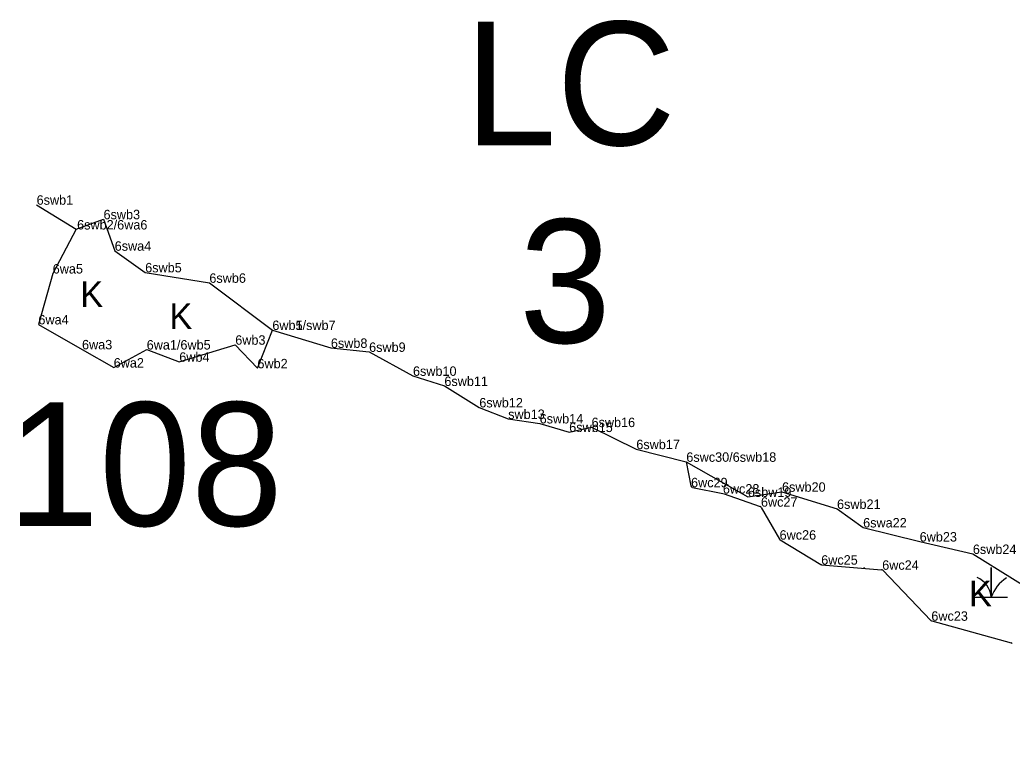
# Model space of a CAD drawing. Extents: x 2072529 to 2268796, y 436423 to 470397.
# Drawn here: x 2141856 to 2142381, y 445255 to 445645 of the extents above; entities that cross this region are included whole.
import ezdxf

# ---------------------------------------------------------------- set-up
doc = ezdxf.new("R2010")
doc.units = 0
for name, color, linetype in [('Default', 7, 'Continuous'), ('Exist Environmental Wetland Boundary', 7, 'Continuous'), ('Exist Environmental Wetland Boundary Cogo Comment', 7, 'Continuous'), ('Exist Environmental Wetland Boundary Cogo Point CELL', 7, 'Continuous'), ('Exist Hydro Jurisdictional Stream or Body of Water NEU Mitigable', 7, 'Continuous'), ('Exist Hydro Jurisdictional Stream or Body of Water NEU Mitigable Cogo Comment', 7, 'Continuous'), ('Exist Hydro Swamp or Marsh', 7, 'Continuous')]:
    doc.layers.add(name, color=color, linetype=linetype)

msp = doc.modelspace()

# ---------------------------------------------------------------- linework, layer by layer
at = {"layer": 'Exist Environmental Wetland Boundary'}
for p, q in [((2142208.55, 445411.13), (2142210.94, 445398.34)), ((2142211.73, 445397.54), (2142227.81, 445394.35)), ((2142227.95, 445394.31), (2142247.66, 445387.5)), ((2142248.2, 445387.05), (2142257.76, 445370.17)), ((2142258.12, 445369.8), (2142279.7, 445356.85)), ((2142280.13, 445356.71), (2142311.78, 445354.04)), ((2142312.42, 445353.73), (2142337.96, 445327.23)), ((2142338.41, 445326.97), (2142380.32, 445315.37))]:
    msp.add_line(p, q, dxfattribs=at)
msp.add_lwpolyline([(2141885.85, 445534.19), (2141873.41, 445510.73), (2141865.84, 445483.81), (2141888.91, 445470.61), (2141905.66, 445461), (2141923.12, 445470.52), (2141940.36, 445464.06), (2141969.96, 445473.06), (2141981.69, 445460.58), (2141989.58, 445480.84)], dxfattribs=at)
for centre, start, end in [((2142211.92, 445398.52), 190.5685, 258.7641), ((2142227.62, 445393.37), 70.9424, 78.7641), ((2142247.33, 445386.56), 29.5211, 70.9424), ((2142258.63, 445370.66), 209.5211, 239.0355), ((2142280.22, 445357.71), 239.0355, 265.1679), ((2142311.7, 445353.04), 43.9409, 85.1679), ((2142338.68, 445327.93), 223.9409, 254.5321), ((2142380.06, 445314.4), 32.9709, 74.5321)]:
    msp.add_arc(centre, 1, start, end, dxfattribs=at)
at = {"layer": 'Exist Environmental Wetland Boundary Cogo Point CELL'}
for p, q in [((2141864.9, 445547.12), (2141864.9, 445547.12)), ((2141900.28, 445539.43), (2141900.28, 445539.43)), ((2141885.85, 445534.19), (2141885.85, 445534.19)), ((2141885.85, 445534.19), (2141885.85, 445534.19)), ((2141906.19, 445522.78), (2141906.19, 445522.78)), ((2141873.41, 445510.73), (2141873.41, 445510.73)), ((2141922.32, 445511.35), (2141922.32, 445511.35)), ((2141956.26, 445505.82), (2141956.26, 445505.82)), ((2141865.84, 445483.81), (2141865.84, 445483.81)), ((2141989.58, 445480.85), (2141989.58, 445480.85)), ((2141989.58, 445480.84), (2141989.58, 445480.84)), ((2141888.91, 445470.61), (2141888.91, 445470.61)), ((2141923.12, 445470.52), (2141923.12, 445470.52)), ((2141969.96, 445473.06), (2141969.96, 445473.06)), ((2142020.54, 445471.4), (2142020.54, 445471.4)), ((2142040.75, 445469.27), (2142040.75, 445469.27)), ((2141940.36, 445464.06), (2141940.36, 445464.06)), ((2141905.66, 445461), (2141905.66, 445461)), ((2141981.69, 445460.58), (2141981.69, 445460.58)), ((2142063.96, 445456.6), (2142063.96, 445456.6)), ((2142080.58, 445451.24), (2142080.58, 445451.24)), ((2142099.05, 445439.9), (2142099.05, 445439.9)), ((2142114.32, 445433.79), (2142114.32, 445433.79)), ((2142130.98, 445431.43), (2142130.98, 445431.43)), ((2142146.59, 445426.88), (2142146.59, 445426.88)), ((2142158.42, 445429.49), (2142158.42, 445429.49)), ((2142182.1, 445417.82), (2142182.1, 445417.82)), ((2142208.54, 445411.13), (2142208.54, 445411.13)), ((2142208.54, 445411.13), (2142208.54, 445411.13)), ((2142211.06, 445397.67), (2142211.06, 445397.67)), ((2142259.12, 445395.21), (2142259.12, 445395.21)), ((2142227.88, 445394.33), (2142227.88, 445394.33)), ((2142241.1, 445392.58), (2142241.1, 445392.58)), ((2142248.02, 445387.38), (2142248.02, 445387.38)), ((2142288.26, 445386.22), (2142288.26, 445386.22)), ((2142302.08, 445376.41), (2142302.08, 445376.41)), ((2142257.89, 445369.94), (2142257.89, 445369.94)), ((2142331.99, 445368.94), (2142331.99, 445368.94)), ((2142360.11, 445362.37), (2142360.11, 445362.37)), ((2142279.9, 445356.73), (2142279.9, 445356.73)), ((2142312.16, 445354.01), (2142312.16, 445354.01)), ((2142338.15, 445327.04), (2142338.15, 445327.04)), ((2142380.69, 445315.27), (2142380.69, 445315.27))]:
    msp.add_line(p, q, dxfattribs=at)
at = {"layer": 'Exist Hydro Jurisdictional Stream or Body of Water NEU Mitigable'}
for points in [[(2141864.9, 445547.12), (2141885.85, 445534.19), (2141900.28, 445539.43), (2141906.19, 445522.78), (2141922.32, 445511.35), (2141956.26, 445505.82), (2141989.58, 445480.84), (2142020.54, 445471.4), (2142040.75, 445469.27), (2142063.96, 445456.6), (2142080.58, 445451.24), (2142099.05, 445439.9), (2142114.32, 445433.79), (2142130.98, 445431.43), (2142146.59, 445426.88), (2142158.42, 445429.49), (2142182.1, 445417.82), (2142208.54, 445411.13), (2142241.1, 445392.58), (2142259.12, 445395.21), (2142288.26, 445386.22), (2142302.08, 445376.41), (2142331.99, 445368.94), (2142360.11, 445362.37)], [(2142360.11, 445362.37), (2142401.98, 445336.44), (2142453.62, 445313.6), (2142493.93, 445298.74), (2142533.89, 445284.02), (2142581.58, 445273.02), (2142630.92, 445262.32), (2142665.14, 445255.43)]]:
    msp.add_lwpolyline(points, dxfattribs=at)
at = {"layer": 'Exist Hydro Swamp or Marsh'}
for points in [[(2142302.62, 445354.81), (2142302.62, 445355.27), (2142302.62, 445354.81)], [(2142361.27, 445339.49), (2142369.87, 445339.49), (2142369.87, 445355.27), (2142369.87, 445339.49), (2142378.47, 445339.49)]]:
    msp.add_lwpolyline(points, dxfattribs=at)
for centre, radius, start, end in [((2142357.61, 445338.6), 12.3, 4.1403, 67.535), ((2142388.11, 445333.43), 19.22, 122.1274, 161.6222)]:
    msp.add_arc(centre, radius, start, end, dxfattribs=at)

# ---------------------------------------------------------------- texts
at = {"layer": 'Default'}
for s, p in [('LC', (2142091.25, 445578.61)), ('3', (2142120.1, 445474.06)), ('108', (2141849.36, 445377.26))]:
    msp.add_text(s, height=65.34, dxfattribs=at).set_placement(p)
at = {"layer": 'Exist Environmental Wetland Boundary Cogo Comment'}
for s, p in [('6wa5', (2141873.41, 445510.73)), ('6wa4', (2141865.84, 445483.81)), ('6wa3', (2141888.91, 445470.61)), ('6wa1/6wb5', (2141923.12, 445470.52)), ('6wb3', (2141969.96, 445473.06)), ('6wb4', (2141940.36, 445464.06)), ('6wa2', (2141905.66, 445461)), ('6wb2', (2141981.69, 445460.58)), ('6wc29', (2142211.06, 445397.67)), ('6wc28', (2142227.88, 445394.33)), ('6wc27', (2142248.02, 445387.38)), ('6wc26', (2142257.89, 445369.94)), ('6wc25', (2142279.9, 445356.73)), ('6wc24', (2142312.16, 445354.01)), ('6wc23', (2142338.15, 445327.04))]:
    msp.add_text(s, height=5, dxfattribs=at).set_placement(p)
at = {"layer": 'Exist Hydro Jurisdictional Stream or Body of Water NEU Mitigable Cogo Comment'}
for s, p in [('6swb1', (2141864.9, 445547.12)), ('6swb3', (2141900.28, 445539.43)), ('6swb2/6wa6', (2141886.31, 445534.02)), ('6swa4', (2141906.19, 445522.78)), ('6swb5', (2141922.32, 445511.35)), ('6swb6', (2141956.26, 445505.82)), ('6wb1/swb7', (2141989.58, 445480.84)), ('6wb5/swb7', (2141989.58, 445480.84)), ('6swb8', (2142020.54, 445471.4)), ('6swb9', (2142040.75, 445469.27)), ('6swb10', (2142063.96, 445456.6)), ('6swb11', (2142080.58, 445451.24)), ('6swb12', (2142099.05, 445439.9)), ('swb13', (2142114.32, 445433.79)), ('6swb14', (2142130.98, 445431.43)), ('6swb15', (2142146.59, 445426.88)), ('6swb16', (2142158.42, 445429.49)), ('6swb17', (2142182.1, 445417.82)), ('6swc30/6swb18', (2142208.55, 445411.13)), ('6swb20', (2142259.18, 445395.29)), ('6sbw19', (2142241.1, 445392.58)), ('6swb21', (2142288.26, 445386.22)), ('6swa22', (2142302.08, 445376.41)), ('6wb23', (2142331.99, 445368.94)), ('6swb24', (2142360.11, 445362.37))]:
    msp.add_text(s, height=5, dxfattribs=at).set_placement(p)
at = {"layer": 'Exist Hydro Swamp or Marsh'}
for p in [(2141887.93, 445493.03), (2141935.12, 445481.36), (2142358.01, 445334.74)]:
    msp.add_text('K', height=13.6, dxfattribs=at).set_placement(p)

doc.saveas('drawing.dxf')
